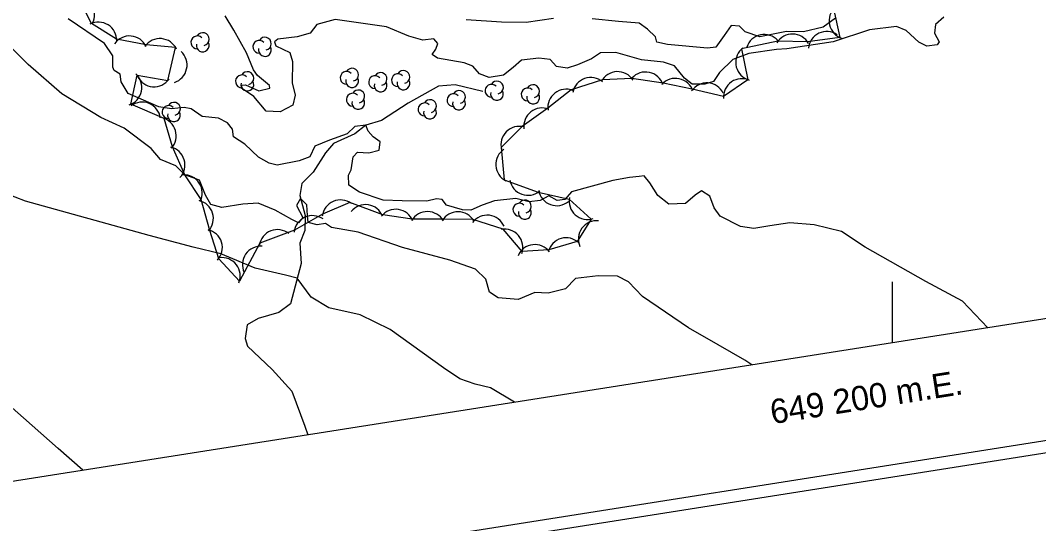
# Model space of a CAD drawing. Extents: x 646142 to 649934, y 5874075 to 5876351.
# Drawn here: x 649057.1 to 649223.9, y 5874505.9 to 5874588.3 of the extents above; entities that cross this region are included whole.
import ezdxf

# ---------------------------------------------------------------- set-up
doc = ezdxf.new("R2010")
doc.units = 0
for name, color, linetype in [('Niveau 1', 7, 'Continuous'), ('Niveau 2', 7, 'Continuous'), ('Niveau 4', 7, 'Continuous'), ('Niveau 44', 7, 'Continuous'), ('Niveau 60', 7, 'Continuous'), ('Niveau 61', 7, 'Continuous')]:
    doc.layers.add(name, color=color, linetype=linetype)

msp = doc.modelspace()

# ---------------------------------------------------------------- linework, layer by layer
at = {"layer": 'Niveau 1'}
for points in [[(649089.91, 5874550.08), (649085.38, 5874551.17), (649078.2, 5874553.1), (649057.94, 5874558.7), (649046.02, 5874563.32), (649030.13, 5874566.31), (649006.48, 5874578.72), (648997.64, 5874585.58), (648982.79, 5874597.13), (648971.39, 5874605.08), (648954.23, 5874613.62), (648946.15, 5874616.67)], [(649138.02, 5874525.78), (649134.11, 5874528.13), (649131.6, 5874528.76), (649129.06, 5874529.62), (649126.41, 5874531.4), (649117.66, 5874537.68), (649112.73, 5874540.11), (649107.61, 5874541.24), (649104.73, 5874542.99), (649102.44, 5874546.12), (649100.53, 5874546.58), (649095.53, 5874547.73), (649089.91, 5874550.08)]]:
    msp.add_lwpolyline(points, dxfattribs=at)
at = {"layer": 'Niveau 2'}
for points in [[(649112.67, 5874560.16), (649110.91, 5874561.34), (649110.83, 5874562.96), (649111.3, 5874563.82), (649111.62, 5874565.95), (649112.33, 5874566.73), (649114.19, 5874566.6), (649115.87, 5874567.04), (649116.04, 5874568.45), (649114.9, 5874569.24), (649114.09, 5874570.19), (649113.68, 5874571.13), (649111.86, 5874570.91), (649110.63, 5874569.72), (649107.75, 5874568.68), (649105.34, 5874567.69), (649104.51, 5874565.97), (649102.75, 5874565.29), (649099.14, 5874564.63), (649097.83, 5874564.94), (649096.1, 5874565.89), (649093.87, 5874568.06), (649091.99, 5874569.22), (649091.84, 5874570.48), (649091.02, 5874571.54), (649089.54, 5874572.29), (649086.86, 5874572.55), (649085.08, 5874573.85), (649083.9, 5874574.05), (649081.85, 5874573.81), (649079.74, 5874574.13), (649074.74, 5874576.32), (649073.58, 5874578.27), (649073.42, 5874579.52), (649072.43, 5874580.1), (649072.24, 5874580.66), (649072.25, 5874582.51), (649070.85, 5874584.55), (649064.93, 5874588.59)], [(649125.14, 5874583.59), (649125.48, 5874584.55), (649124.82, 5874585.28), (649123, 5874585.07), (649120.73, 5874585.72), (649117.09, 5874587.25), (649108.65, 5874588.44), (649105.64, 5874587.62), (649104.55, 5874586.21), (649102.43, 5874585.61), (649099.26, 5874585.23), (649098.73, 5874584.82), (649098.93, 5874584.15), (649101.25, 5874583.04), (649101.66, 5874581.59), (649101.63, 5874578.11), (649102.11, 5874576.08), (649101.73, 5874574.42), (649099.67, 5874573.36), (649097.36, 5874573.43), (649095.34, 5874575.85), (649093.32, 5874577.23), (649093.38, 5874577.7), (649093.95, 5874577.77), (649096.15, 5874576.76), (649097.94, 5874577.21), (649097.88, 5874577.66), (649095.95, 5874579.28), (649095.26, 5874580.24), (649094.12, 5874583), (649092.05, 5874586.69), (649090.61, 5874589.06)], [(649208.38, 5874588.81), (649207.03, 5874587.61), (649206.86, 5874586.2), (649207.61, 5874584.78), (649207.33, 5874584.29), (649205.63, 5874584.08), (649204.28, 5874584.73), (649202.2, 5874586.68), (649200.63, 5874587.3), (649196.21, 5874586.77), (649190.24, 5874584.79), (649182.68, 5874583.65), (649180.96, 5874583.56), (649176.44, 5874582.9), (649173.81, 5874581.89), (649171.65, 5874579.78), (649170.68, 5874578.28), (649169.24, 5874577.87), (649167.17, 5874577.86), (649165.89, 5874578.86), (649164.27, 5874580.87), (649162.47, 5874581.46), (649158.85, 5874581.84), (649154.67, 5874583.07), (649152.15, 5874583), (649150.66, 5874582.01), (649148.36, 5874581.04), (649146.7, 5874580.5), (649144.94, 5874580.75), (649143.88, 5874581.9), (649142.01, 5874582.13), (649139.18, 5874581.8), (649137.83, 5874580.59), (649136.25, 5874579.36), (649133.88, 5874578.96), (649132.31, 5874579.58), (649131.23, 5874580.84), (649129.79, 5874581.37), (649125.44, 5874582.12), (649124.56, 5874582.71), (649125.14, 5874583.59)], [(649144.46, 5874588.6), (649139.95, 5874587.94), (649135.91, 5874588.03), (649130.12, 5874588.38)], [(649190.63, 5874588.69), (649188.64, 5874587.18), (649185.4, 5874586.45), (649182.64, 5874586.47), (649178.27, 5874585.6), (649175.86, 5874586.46), (649174.94, 5874587.39), (649173.56, 5874587.46), (649172.38, 5874585.82), (649171.01, 5874583.92), (649169.65, 5874583.76), (649163.14, 5874584.36), (649161.37, 5874584.73), (649161.15, 5874585.63), (649159.85, 5874586.86), (649158.46, 5874587.85), (649155.09, 5874588.14), (649150.79, 5874588.54)], [(649176.91, 5874531.9), (649175.77, 5874532.67), (649171.42, 5874535.17), (649166.57, 5874537.95), (649159.01, 5874543.08), (649156.75, 5874545.48), (649154.9, 5874546.42), (649151.77, 5874546.51), (649148.02, 5874546.06), (649146.38, 5874544.35), (649143.58, 5874543.67), (649141.37, 5874543.75), (649138.62, 5874542.61), (649135.35, 5874542.91), (649133.97, 5874543.79), (649133.36, 5874545.93), (649131.66, 5874547.58), (649127.43, 5874549.05), (649119.67, 5874551.14), (649112.43, 5874553.64), (649108.06, 5874554.39), (649107.05, 5874555.08), (649105.7, 5874554.81), (649104.26, 5874555.21), (649104.12, 5874556.36), (649104.02, 5874558.09), (649102.99, 5874559.13), (649102.32, 5874558), (649103.36, 5874556.04), (649102.67, 5874555.14), (649101.56, 5874555.71), (649098.83, 5874557.24), (649096.02, 5874558.41), (649093.5, 5874558.23), (649090.1, 5874557.7), (649088.31, 5874558.18), (649087.43, 5874559.7), (649086.43, 5874562.14), (649084.02, 5874563.01), (649082.57, 5874564.47), (649080.01, 5874565.55), (649078.51, 5874567.35), (649074.06, 5874570.65), (649070.27, 5874572.4), (649063.89, 5874576.28), (649058.34, 5874581.08), (649055.69, 5874583.78)], [(649215.63, 5874537.99), (649211.48, 5874542.34), (649205.44, 5874545.55), (649195.52, 5874551.2), (649191.64, 5874553.75), (649187.13, 5874554.83), (649183.17, 5874555.17), (649179.89, 5874554.66), (649177.29, 5874554.23), (649175.06, 5874554.54), (649171.74, 5874556.23), (649170.76, 5874557.62), (649170.07, 5874559.51), (649168.69, 5874560.39), (649167.63, 5874559.68), (649166.06, 5874558.33), (649163.31, 5874558.23), (649161.52, 5874559.64), (649160.23, 5874561.69), (649159.28, 5874562.85), (649158.49, 5874562.76), (649156.89, 5874562.56), (649154.18, 5874562.12), (649147.38, 5874560.26), (649146.27, 5874558.97), (649145.02, 5874558.82), (649143.65, 5874559.59), (649142.25, 5874558.84), (649140.43, 5874558.62), (649138.28, 5874559.17), (649134.76, 5874558.75), (649132.77, 5874558.05), (649130.91, 5874557.25), (649129.52, 5874557.31), (649126.89, 5874558.04), (649126.2, 5874559), (649125.26, 5874559.12), (649123.69, 5874558.7), (649119.65, 5874558.79), (649116.52, 5874558.88), (649112.67, 5874560.16)], [(649067.3, 5874514.65), (649063.27, 5874518.2), (649050.91, 5874529.08)]]:
    msp.add_lwpolyline(points, dxfattribs=at)
at = {"layer": 'Niveau 4'}
msp.add_lwpolyline([(649132.83, 5874576.66), (649128.32, 5874577.75), (649125.58, 5874577.53), (649120.62, 5874574.74), (649116.24, 5874571.9), (649113.68, 5874571.13), (649111.89, 5874569.75), (649108.39, 5874568.17), (649107.08, 5874566.62), (649105.04, 5874563.48), (649103.19, 5874561.63), (649102.86, 5874559.62), (649103.72, 5874556.35), (649103.67, 5874553.91), (649102.89, 5874551.84), (649103.07, 5874548.49), (649101.33, 5874541.88), (649099.41, 5874540.48), (649096.06, 5874539.5), (649094.22, 5874538.46), (649093.91, 5874536.21), (649094.3, 5874534.98), (649098.36, 5874531.16), (649101.58, 5874527.58), (649103.66, 5874521.89), (649104.19, 5874520.46)], dxfattribs=at)
at = {"layer": 'Niveau 44'}
msp.add_lwpolyline([(649190.34, 5874590.24), (649191.38, 5874585.5), (649186.07, 5874584.79), (649181.21, 5874584.9), (649175.24, 5874583.63), (649176.29, 5874578.6), (649172.3, 5874575.84), (649167.17, 5874577.05), (649162.42, 5874578.05), (649157.29, 5874578.78), (649152.44, 5874578.58), (649147.33, 5874576.94), (649143.51, 5874573.94), (649139.29, 5874570.92), (649135.85, 5874567.49), (649136.37, 5874562.19), (649141.94, 5874560.19), (649147.01, 5874559.02), (649150.63, 5874555.79), (649148.34, 5874552.09), (649143.68, 5874550.75), (649139.32, 5874550.45), (649136.17, 5874554.14), (649131.21, 5874555.72), (649126.36, 5874555.76), (649121.25, 5874555.76), (649116.45, 5874556.49), (649111.06, 5874558.49), (649106.6, 5874556.58), (649102, 5874553.94), (649096.3, 5874551.81), (649092.99, 5874545.63), (649089.57, 5874549.29), (649088.14, 5874553.93), (649086.69, 5874558.97), (649084.02, 5874563.02), (649082, 5874567.61), (649080.61, 5874572.26), (649075.19, 5874574.59), (649076.19, 5874579.34), (649081.26, 5874578.46), (649082.52, 5874583.88), (649077.68, 5874584.3), (649072.85, 5874585.23), (649068.74, 5874587.81), (649066.57, 5874592.11)], dxfattribs=at)
for centre, radius, start, end in [((649066.24, 5874589.27), 3, 330.969, 90.947), ((649192.59, 5874588.24), 3, 132.3638, 252.3417), ((649069.86, 5874585.03), 3, 357.9134, 117.8913), ((649086.96, 5874585.25), 1.05, 282.2692, 149.7263), ((649189.19, 5874583.48), 3, 54.8975, 174.8755), ((649074.97, 5874582.76), 3, 25.1346, 145.1125), ((649079.95, 5874582.33), 3, 25.1346, 145.1125), ((649086.06, 5874584.72), 1.05, 44.1154, 269.804), ((649086.96, 5874584.2), 1.05, 166.9369, 29.6212), ((649096.24, 5874583.98), 1.05, 44.1154, 269.804), ((649097.14, 5874584.51), 1.05, 282.2692, 149.7263), ((649178.96, 5874583), 3, 41.8499, 161.8278), ((649183.6, 5874583.08), 3, 28.7915, 148.7695), ((649081.39, 5874581), 3, 287.7828, 47.7608), ((649097.14, 5874583.46), 1.05, 166.9369, 29.6212), ((649177.29, 5874581.43), 3, 127.0408, 247.0187), ((649073.97, 5874577.33), 3, 288.1571, 48.135), ((649094.27, 5874578.86), 1.05, 282.2692, 149.7263), ((649110.53, 5874578.9), 1.05, 44.1154, 269.804), ((649111.43, 5874579.43), 1.05, 282.2692, 149.7263), ((649116.1, 5874578.72), 1.05, 282.2692, 149.7263), ((649118.94, 5874578.52), 1.05, 44.1154, 269.804), ((649119.84, 5874579.05), 1.05, 282.2692, 149.7263), ((649154.94, 5874576.92), 3, 32.4282, 152.4062), ((649159.53, 5874576.86), 3, 18.1019, 138.0798), ((649079, 5874580.43), 3, 204.9732, 324.9512), ((649093.37, 5874578.33), 1.05, 44.1154, 269.804), ((649094.27, 5874577.81), 1.05, 166.9369, 29.6212), ((649111.43, 5874578.38), 1.05, 166.9369, 29.6212), ((649115.2, 5874578.19), 1.05, 44.1154, 269.804), ((649116.1, 5874577.67), 1.05, 166.9369, 29.6212), ((649119.84, 5874578), 1.05, 166.9369, 29.6212), ((649134.27, 5874576.79), 1.05, 44.1154, 269.804), ((649135.17, 5874577.32), 1.05, 282.2692, 149.7263), ((649150.55, 5874575.96), 3, 49.6876, 169.6656), ((649164.43, 5874575.82), 3, 18.1019, 138.0798), ((649169.56, 5874575.07), 3, 25.9114, 145.8894), ((649175.29, 5874575.77), 3, 64.5852, 184.5631), ((649111.54, 5874575.33), 1.05, 44.1154, 269.804), ((649112.44, 5874575.86), 1.05, 282.2692, 149.7263), ((649128.05, 5874575.24), 1.05, 44.1154, 269.804), ((649128.95, 5874575.77), 1.05, 282.2692, 149.7263), ((649135.17, 5874576.27), 1.05, 166.9369, 29.6212), ((649140.2, 5874576.2), 1.05, 44.1154, 269.804), ((649141.1, 5874575.68), 1.05, 166.9369, 29.6212), ((649141.1, 5874576.73), 1.05, 282.2692, 149.7263), ((649146.51, 5874574.05), 3, 68.1053, 188.0833), ((649077.03, 5874571.94), 3, 7.6179, 127.5958), ((649082.24, 5874573.84), 1.05, 282.2692, 149.7263), ((649112.44, 5874574.81), 1.05, 166.9369, 29.6212), ((649123.3, 5874573.75), 1.05, 44.1154, 269.804), ((649124.2, 5874574.28), 1.05, 282.2692, 149.7263), ((649128.95, 5874574.72), 1.05, 166.9369, 29.6212), ((649081.34, 5874573.31), 1.05, 44.1154, 269.804), ((649082.24, 5874572.79), 1.05, 166.9369, 29.6212), ((649124.2, 5874573.23), 1.05, 166.9369, 29.6212), ((649142.57, 5874570.97), 3, 68.1053, 188.0833), ((649079.61, 5874569.43), 3, 316.6068, 76.5847), ((649138.82, 5874567.96), 3, 74.9503, 194.9283), ((649081.04, 5874564.64), 3, 316.6068, 76.5847), ((649137.98, 5874564.72), 3, 123.5731, 243.5511), ((649083.88, 5874560.02), 3, 333.4184, 93.3963), ((649140.25, 5874562.67), 3, 190.1964, 310.1743), ((649144.96, 5874560.97), 3, 190.1964, 310.1743), ((649085.7, 5874555.87), 3, 317.1161, 77.0941), ((649109.53, 5874555.91), 3, 53.2147, 173.1927), ((649113.64, 5874555.14), 3, 21.2951, 141.273), ((649138.84, 5874557.32), 1.05, 44.1154, 269.804), ((649139.74, 5874557.85), 1.05, 282.2692, 149.7263), ((649150, 5874558.72), 3, 168.2139, 288.1918), ((649104.94, 5874553.35), 3, 54.643, 174.621), ((649118.58, 5874554.38), 3, 21.2951, 141.273), ((649123.78, 5874554.01), 3, 29.5951, 149.5731), ((649128.78, 5874553.98), 3, 29.5951, 149.5731), ((649133.57, 5874553.42), 3, 23.0137, 142.9916), ((649139.74, 5874556.8), 1.05, 166.9369, 29.6212), ((649151.51, 5874552.51), 3, 84.0929, 204.0709), ((649087.17, 5874551.1), 3, 317.1161, 77.0941), ((649099.21, 5874551.05), 3, 51.4139, 171.3919), ((649136.41, 5874551.15), 3, 340.5117, 100.4896), ((649096.46, 5874548.33), 3, 85.4593, 205.4373), ((649141.4, 5874548.6), 3, 36.8641, 156.8421), ((649146.5, 5874549.72), 3, 46.051, 166.029), ((649090.1, 5874546.47), 3, 337.7952, 97.7731)]:
    msp.add_arc(centre, radius, start, end, dxfattribs=at)
at = {"layer": 'Niveau 60'}
msp.add_line((649200, 5874535.53), (649200, 5874545.53), dxfattribs=at)
for points in [[(646142.26, 5875797.64), (649662.59, 5876351.49), (649933.58, 5874629.01), (646413.32, 5874074.83), (646142.26, 5875797.64)], [(646144.55, 5875795.97), (649660.92, 5876349.21), (649931.28, 5874630.65), (646414.98, 5874077.12), (646144.55, 5875795.97)]]:
    msp.add_lwpolyline(points, dxfattribs=at)
msp.add_lwpolyline([(646167.42, 5875779.32), (649130.97, 5876245.57), (649395.18, 5874566.24), (646431.63, 5874099.99)], close=True, dxfattribs=at)
msp.add_lwpolyline([(646167.42, 5875779.32), (649130.97, 5876245.57), (649395.18, 5874566.24), (646431.63, 5874099.99)], close=True, dxfattribs=at)

# ---------------------------------------------------------------- texts
at = {"layer": 'Niveau 61'}
msp.add_text('649 200 m.E.', height=3.9999, rotation=8.9409, dxfattribs=at).set_placement((649180.28, 5874522.19))

doc.saveas('drawing.dxf')
